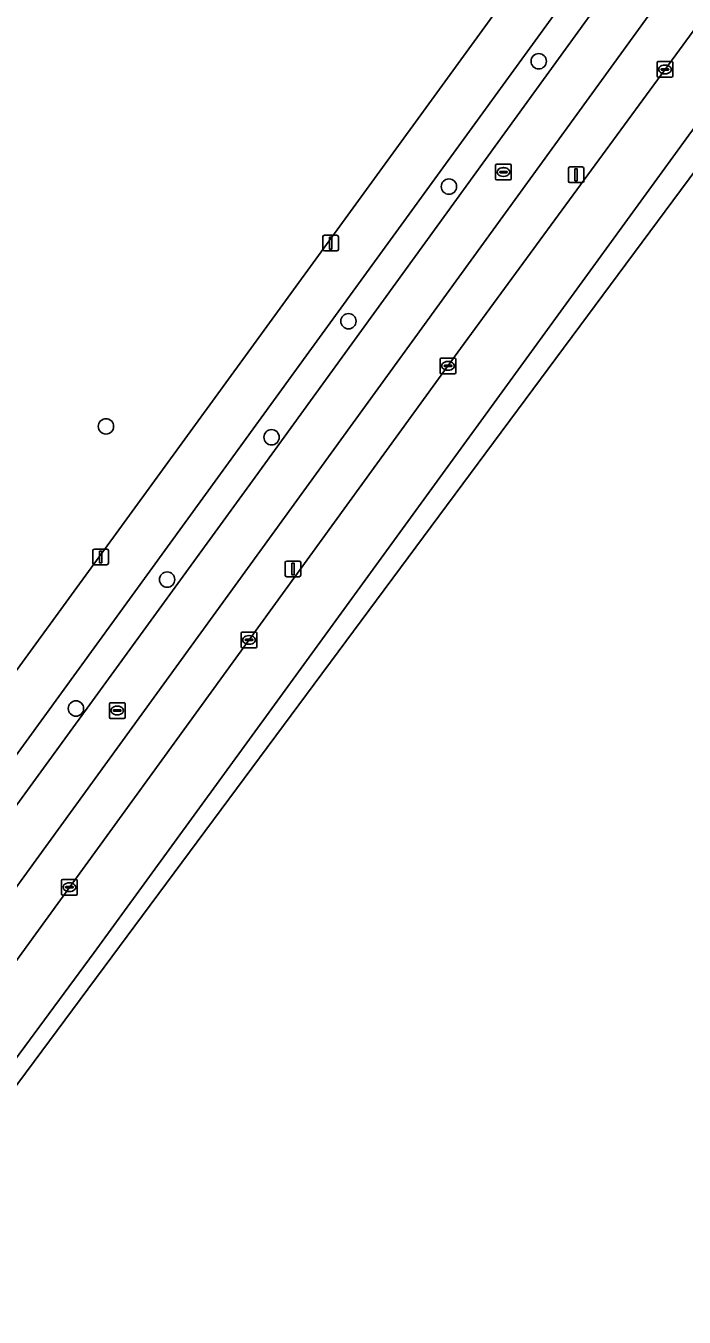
# Model space of a CAD drawing. Extents: x 159674 to 160531, y 382172 to 382904.
# Drawn here: x 160297.1 to 160339.1, y 382438.2 to 382520.6 of the extents above; entities that cross this region are included whole.
import ezdxf

# ---------------------------------------------------------------- set-up
doc = ezdxf.new("R2010")
doc.units = 0
for name, color, linetype in [('IMGEO_Berm_groen', 7, 'Continuous'), ('IMGEO_Boom', 7, 'Continuous'), ('IMGEO_Fietspad_gesloten', 7, 'Continuous'), ('IMGEO_Groenvoorziening', 7, 'Continuous'), ('IMGEO_Kolk', 7, 'Continuous'), ('IMGEO_Lichtmast', 7, 'Continuous'), ('IMGEO_Rijbaan_lokaal_gesloten', 7, 'Continuous'), ('IMGEO_Rioolput', 7, 'Continuous'), ('IMGEO_Voetpad_open', 7, 'Continuous')]:
    doc.layers.add(name, color=color, linetype=linetype)

msp = doc.modelspace()

# ---------------------------------------------------------------- linework, layer by layer
at = {"layer": 'IMGEO_Berm_groen'}
for points in [[(160349.002, 382543.246), (160398.827, 382611.342), (160398.73, 382611.41), (160397.047, 382612.59), (160360.539, 382562.246), (160346.84, 382543.397), (160315.294, 382500), (160291.256, 382466.928), (160255.648, 382417.937), (160257.187, 382416.772), (160266.645, 382429.855), (160311.53, 382491.554)], [(160343.873, 382526.012), (160345.353, 382528.03), (160352.635, 382538.399), (160362.897, 382552.659), (160374.83, 382569.169), (160378.396, 382574.452), (160390.705, 382592.122), (160401.931, 382608.929), (160401.131, 382609.485), (160351.662, 382541.731), (160259.615, 382414.865), (160260.653, 382414.245), (160291.094, 382453.563), (160297.701, 382462.662), (160324.815, 382500)]]:
    msp.add_lwpolyline(points, close=True, dxfattribs=at)
at = {"layer": 'IMGEO_Boom'}
for centre in [(160329.797, 382518.321), (160324.071, 382510.325), (160317.659, 382501.739), (160302.187, 382495.03), (160312.753, 382494.333), (160306.089, 382485.254), (160300.271, 382477.031)]:
    msp.add_circle(centre, 0.489, dxfattribs=at)
at = {"layer": 'IMGEO_Fietspad_gesloten'}
msp.add_lwpolyline([(160351.662, 382541.731), (160401.131, 382609.485), (160403.23, 382612.508), (160404.299, 382614.103), (160401.904, 382615.599), (160398.827, 382611.342), (160349.002, 382543.246), (160311.53, 382491.554), (160266.645, 382429.855), (160257.187, 382416.772), (160254.673, 382413.295), (160254.433, 382412.964), (160257.305, 382411.797), (160259.615, 382414.865)], close=True, dxfattribs=at)
at = {"layer": 'IMGEO_Groenvoorziening'}
msp.add_lwpolyline([(160293.252, 382483.855), (160291.445, 382481.395), (160295.603, 382478.257), (160311.42, 382500), (160344.923, 382546.056)], dxfattribs=at)
at = {"layer": 'IMGEO_Kolk'}
for p, q in [((160337.353, 382517.373), (160337.353, 382518.225)), ((160337.428, 382518.299), (160338.28, 382518.299)), ((160337.841, 382518.079), (160337.866, 382518.079)), ((160338.354, 382518.225), (160338.354, 382517.373)), ((160338.28, 382517.299), (160337.428, 382517.299)), ((160337.612, 382517.793), (160337.612, 382517.805)), ((160338.05, 382517.756), (160337.652, 382517.756)), ((160337.655, 382517.842), (160338.053, 382517.842)), ((160337.864, 382517.519), (160337.839, 382517.519)), ((160338.096, 382517.805), (160338.096, 382517.793)), ((160323.507, 382498.464), (160323.507, 382499.316)), ((160323.582, 382499.39), (160324.434, 382499.39)), ((160323.995, 382499.17), (160324.02, 382499.17)), ((160324.508, 382499.316), (160324.508, 382498.464)), ((160324.434, 382498.39), (160323.582, 382498.39)), ((160323.766, 382498.884), (160323.766, 382498.896)), ((160324.204, 382498.847), (160323.806, 382498.847)), ((160323.809, 382498.933), (160324.207, 382498.933)), ((160324.018, 382498.61), (160323.993, 382498.61)), ((160324.25, 382498.896), (160324.25, 382498.884)), ((160310.811, 382480.981), (160310.811, 382481.833)), ((160310.886, 382481.907), (160311.738, 382481.907)), ((160311.299, 382481.687), (160311.324, 382481.687)), ((160311.812, 382481.833), (160311.812, 382480.981)), ((160311.738, 382480.907), (160310.886, 382480.907)), ((160311.07, 382481.401), (160311.07, 382481.413)), ((160311.508, 382481.364), (160311.11, 382481.364)), ((160311.113, 382481.45), (160311.511, 382481.45)), ((160311.322, 382481.127), (160311.297, 382481.127)), ((160311.554, 382481.413), (160311.554, 382481.401)), ((160299.355, 382465.205), (160299.355, 382466.057)), ((160299.43, 382466.131), (160300.282, 382466.131)), ((160300.356, 382466.057), (160300.356, 382465.205)), ((160299.614, 382465.625), (160299.614, 382465.637)), ((160300.052, 382465.588), (160299.654, 382465.588)), ((160299.657, 382465.674), (160300.055, 382465.674)), ((160299.866, 382465.351), (160299.841, 382465.351)), ((160299.843, 382465.911), (160299.868, 382465.911)), ((160300.098, 382465.637), (160300.098, 382465.625)), ((160300.282, 382465.131), (160299.43, 382465.131))]:
    msp.add_line(p, q, dxfattribs=at)
for points in [[(160337.353, 382517.373), (160337.353, 382518.225)], [(160337.428, 382518.299), (160338.28, 382518.299)], [(160338.354, 382518.225), (160338.354, 382517.373)], [(160338.28, 382517.299), (160337.428, 382517.299)], [(160323.507, 382498.464), (160323.507, 382499.316)], [(160323.582, 382499.39), (160324.434, 382499.39)], [(160324.508, 382499.316), (160324.508, 382498.464)], [(160324.434, 382498.39), (160323.582, 382498.39)], [(160310.811, 382480.981), (160310.811, 382481.833)], [(160310.886, 382481.907), (160311.738, 382481.907)], [(160311.812, 382481.833), (160311.812, 382480.981)], [(160311.738, 382480.907), (160310.886, 382480.907)], [(160299.355, 382465.205), (160299.355, 382466.057)], [(160299.43, 382466.131), (160300.282, 382466.131)], [(160300.356, 382466.057), (160300.356, 382465.205)], [(160300.282, 382465.131), (160299.43, 382465.131)]]:
    msp.add_lwpolyline(points, dxfattribs=at)
for centre, radius, start, end in [((160337.43, 382518.223), 0.0765, 91.55205, 178.44795), ((160337.43, 382518.223), 0.0765, 91.55205, 178.44795), ((160338.278, 382518.223), 0.0765, 1.55205, 88.44795), ((160338.278, 382518.223), 0.0765, 1.55205, 88.44795), ((160337.43, 382517.375), 0.0765, 181.55205, 268.44795), ((160337.43, 382517.375), 0.0765, 181.55205, 268.44795), ((160337.652, 382517.802), 0.0403, 85.87752, 175.75265), ((160337.649, 382517.792), 0.0366, 178.93798, 274.71019), ((160338.053, 382517.799), 0.043, 264.86636, 352.45326), ((160338.057, 382517.804), 0.0386, 1.73085, 96.63898), ((160338.278, 382517.375), 0.0765, 271.55205, 358.44795), ((160338.278, 382517.375), 0.0765, 271.55205, 358.44795), ((160323.584, 382499.314), 0.0765, 91.55205, 178.44795), ((160323.584, 382499.314), 0.0765, 91.55205, 178.44795), ((160324.432, 382499.314), 0.0765, 1.55205, 88.44795), ((160324.432, 382499.314), 0.0765, 1.55205, 88.44795), ((160323.584, 382498.466), 0.0765, 181.55205, 268.44795), ((160323.584, 382498.466), 0.0765, 181.55205, 268.44795), ((160323.806, 382498.893), 0.0403, 85.87752, 175.75265), ((160323.803, 382498.883), 0.0366, 178.93798, 274.71019), ((160324.207, 382498.89), 0.043, 264.86636, 352.45326), ((160324.211, 382498.895), 0.0386, 1.73085, 96.63898), ((160324.432, 382498.466), 0.0765, 271.55205, 358.44795), ((160324.432, 382498.466), 0.0765, 271.55205, 358.44795), ((160310.888, 382481.831), 0.0765, 91.55205, 178.44795), ((160310.888, 382481.831), 0.0765, 91.55205, 178.44795), ((160311.736, 382481.831), 0.0765, 1.55205, 88.44795), ((160311.736, 382481.831), 0.0765, 1.55205, 88.44795), ((160310.888, 382480.983), 0.0765, 181.55205, 268.44795), ((160310.888, 382480.983), 0.0765, 181.55205, 268.44795), ((160311.11, 382481.41), 0.0403, 85.87752, 175.75265), ((160311.107, 382481.4), 0.0366, 178.93798, 274.71019), ((160311.511, 382481.407), 0.043, 264.86636, 352.45326), ((160311.515, 382481.412), 0.0386, 1.73085, 96.63898), ((160311.736, 382480.983), 0.0765, 271.55205, 358.44795), ((160311.736, 382480.983), 0.0765, 271.55205, 358.44795), ((160299.432, 382466.055), 0.0765, 91.55205, 178.44795), ((160299.432, 382466.055), 0.0765, 91.55205, 178.44795), ((160300.28, 382466.055), 0.0765, 1.55205, 88.44795), ((160300.28, 382466.055), 0.0765, 1.55205, 88.44795), ((160299.654, 382465.634), 0.0403, 85.87752, 175.75265), ((160299.651, 382465.624), 0.0366, 178.93798, 274.71019), ((160300.055, 382465.631), 0.043, 264.86636, 352.45326), ((160300.059, 382465.636), 0.0386, 1.73085, 96.63898), ((160299.432, 382465.207), 0.0765, 181.55205, 268.44795), ((160299.432, 382465.207), 0.0765, 181.55205, 268.44795), ((160300.28, 382465.207), 0.0765, 271.55205, 358.44795), ((160300.28, 382465.207), 0.0765, 271.55205, 358.44795)]:
    msp.add_arc(centre, radius, start, end, dxfattribs=at)
for centre, major_axis, ratio, start_param, end_param in [((160337.84, 382517.799), (-0.387, 0.002), 0.722429, 4.712389, 7.853982), ((160337.865, 382517.799), (-0.39, 0.002), 0.717154, 1.570796, 4.712389), ((160323.994, 382498.89), (-0.387, 0.002), 0.722429, 4.712389, 7.853982), ((160324.019, 382498.89), (-0.39, 0.002), 0.717154, 1.570796, 4.712389), ((160311.298, 382481.407), (-0.387, 0.002), 0.722429, 4.712389, 7.853982), ((160311.323, 382481.407), (-0.39, 0.002), 0.717154, 1.570796, 4.712389), ((160299.842, 382465.631), (-0.387, 0.002), 0.722429, 4.712389, 7.853982), ((160299.867, 382465.631), (-0.39, 0.002), 0.717154, 1.570796, 4.712389)]:
    msp.add_ellipse(centre, major_axis=major_axis, ratio=ratio, start_param=start_param, end_param=end_param, dxfattribs=at)
at = {"layer": 'IMGEO_Lichtmast'}
for p, q in [((160331.687, 382510.677), (160331.687, 382511.477)), ((160331.687, 382511.477), (160331.687, 382510.677)), ((160331.787, 382511.577), (160332.577, 382511.577)), ((160332.577, 382511.577), (160331.787, 382511.577)), ((160332.677, 382511.477), (160332.677, 382510.677)), ((160332.677, 382510.677), (160332.677, 382511.477)), ((160332.577, 382510.577), (160331.787, 382510.577)), ((160331.787, 382510.577), (160332.577, 382510.577)), ((160316.024, 382506.318), (160316.024, 382507.118)), ((160316.024, 382507.118), (160316.024, 382506.318)), ((160316.124, 382507.218), (160316.914, 382507.218)), ((160316.914, 382507.218), (160316.124, 382507.218)), ((160317.014, 382507.118), (160317.014, 382506.318)), ((160317.014, 382506.318), (160317.014, 382507.118)), ((160316.914, 382506.218), (160316.124, 382506.218)), ((160316.124, 382506.218), (160316.914, 382506.218)), ((160301.349, 382486.301), (160301.349, 382487.101)), ((160301.349, 382487.101), (160301.349, 382486.301)), ((160301.449, 382487.201), (160302.239, 382487.201)), ((160302.239, 382487.201), (160301.449, 382487.201)), ((160302.339, 382487.101), (160302.339, 382486.301)), ((160302.339, 382486.301), (160302.339, 382487.101)), ((160302.239, 382486.201), (160301.449, 382486.201)), ((160301.449, 382486.201), (160302.239, 382486.201)), ((160313.622, 382485.536), (160313.622, 382486.336)), ((160313.622, 382486.336), (160313.622, 382485.536)), ((160313.722, 382486.436), (160314.512, 382486.436)), ((160314.512, 382486.436), (160313.722, 382486.436)), ((160314.612, 382486.336), (160314.612, 382485.536)), ((160314.612, 382485.536), (160314.612, 382486.336)), ((160314.512, 382485.436), (160313.722, 382485.436)), ((160313.722, 382485.436), (160314.512, 382485.436))]:
    msp.add_line(p, q, dxfattribs=at)
for points in [[(160332.107, 382511.452), (160332.257, 382511.452), (160332.257, 382510.702), (160332.107, 382510.702), (160332.107, 382511.452)], [(160316.444, 382507.093), (160316.594, 382507.093), (160316.594, 382506.343), (160316.444, 382506.343), (160316.444, 382507.093)], [(160301.769, 382487.076), (160301.919, 382487.076), (160301.919, 382486.326), (160301.769, 382486.326), (160301.769, 382487.076)], [(160314.042, 382486.311), (160314.192, 382486.311), (160314.192, 382485.561), (160314.042, 382485.561), (160314.042, 382486.311)]]:
    msp.add_lwpolyline(points, dxfattribs=at)
for centre, start, end in [((160331.787, 382511.477), 90, 180), ((160331.787, 382511.477), 90, 180), ((160332.577, 382511.477), 0, 90), ((160332.577, 382511.477), 360, 90), ((160331.787, 382510.677), 180, 270), ((160331.787, 382510.677), 180, 270), ((160332.577, 382510.677), 270, 0), ((160332.577, 382510.677), 270, 0), ((160316.124, 382507.118), 90, 180), ((160316.124, 382507.118), 90, 180), ((160316.914, 382507.118), 0, 90), ((160316.914, 382507.118), 360, 90), ((160316.124, 382506.318), 180, 270), ((160316.124, 382506.318), 180, 270), ((160316.914, 382506.318), 270, 0), ((160316.914, 382506.318), 270, 0), ((160301.449, 382487.101), 90, 180), ((160301.449, 382487.101), 90, 180), ((160302.239, 382487.101), 0, 90), ((160302.239, 382487.101), 360, 90), ((160301.449, 382486.301), 180, 270), ((160301.449, 382486.301), 180, 270), ((160302.239, 382486.301), 270, 0), ((160302.239, 382486.301), 270, 0), ((160313.722, 382486.336), 90, 180), ((160313.722, 382486.336), 90, 180), ((160314.512, 382486.336), 0, 90), ((160314.512, 382486.336), 360, 90), ((160313.722, 382485.536), 180, 270), ((160313.722, 382485.536), 180, 270), ((160314.512, 382485.536), 270, 0), ((160314.512, 382485.536), 270, 0)]:
    msp.add_arc(centre, 0.1, start, end, dxfattribs=at)
at = {"layer": 'IMGEO_Rijbaan_lokaal_gesloten'}
msp.add_lwpolyline([(160265.215, 382410.896), (160356.278, 382533.594), (160406.309, 382605.199), (160404.808, 382606.478), (160403.96, 382605.241), (160392.452, 382588.267), (160386.34, 382579.205), (160381.894, 382572.757), (160375.19, 382563.12), (160368.394, 382553.547), (160363.785, 382547.168), (160338.352, 382512.2), (160312.946, 382477.26), (160301.422, 382461.465), (160294.406, 382451.971), (160280.167, 382433.302), (160272.383, 382423.339), (160263.586, 382412.092)], close=True, dxfattribs=at)
for points in [[(160280.167, 382433.302), (160294.406, 382451.971), (160301.422, 382461.465), (160312.946, 382477.26), (160338.352, 382512.2), (160363.785, 382547.168)], [(160343.873, 382526.012), (160324.815, 382500), (160297.701, 382462.662), (160291.094, 382453.563), (160260.653, 382414.245)]]:
    msp.add_lwpolyline(points, dxfattribs=at)
at = {"layer": 'IMGEO_Rioolput'}
for p, q in [((160327.048, 382510.828), (160327.048, 382511.68)), ((160327.123, 382511.754), (160327.975, 382511.754)), ((160327.536, 382511.534), (160327.561, 382511.534)), ((160328.049, 382511.68), (160328.049, 382510.828)), ((160327.975, 382510.754), (160327.123, 382510.754)), ((160327.307, 382511.248), (160327.307, 382511.26)), ((160327.745, 382511.211), (160327.347, 382511.211)), ((160327.35, 382511.297), (160327.748, 382511.297)), ((160327.559, 382510.974), (160327.534, 382510.974)), ((160327.791, 382511.26), (160327.791, 382511.248)), ((160302.403, 382476.477), (160302.403, 382477.329)), ((160302.478, 382477.403), (160303.33, 382477.403)), ((160302.662, 382476.897), (160302.662, 382476.909)), ((160303.1, 382476.86), (160302.702, 382476.86)), ((160302.705, 382476.946), (160303.103, 382476.946)), ((160302.891, 382477.183), (160302.916, 382477.183)), ((160303.146, 382476.909), (160303.146, 382476.897)), ((160303.404, 382477.329), (160303.404, 382476.477)), ((160303.33, 382476.403), (160302.478, 382476.403)), ((160302.914, 382476.623), (160302.889, 382476.623))]:
    msp.add_line(p, q, dxfattribs=at)
for points in [[(160327.048, 382510.828), (160327.048, 382511.68)], [(160327.123, 382511.754), (160327.975, 382511.754)], [(160328.049, 382511.68), (160328.049, 382510.828)], [(160327.975, 382510.754), (160327.123, 382510.754)], [(160302.403, 382476.477), (160302.403, 382477.329)], [(160302.478, 382477.403), (160303.33, 382477.403)], [(160303.404, 382477.329), (160303.404, 382476.477)], [(160303.33, 382476.403), (160302.478, 382476.403)]]:
    msp.add_lwpolyline(points, dxfattribs=at)
for centre, radius, start, end in [((160327.125, 382511.678), 0.0765, 91.55205, 178.44795), ((160327.125, 382511.678), 0.0765, 91.55205, 178.44795), ((160327.973, 382511.678), 0.0765, 1.55205, 88.44795), ((160327.973, 382511.678), 0.0765, 1.55205, 88.44795), ((160327.125, 382510.83), 0.0765, 181.55205, 268.44795), ((160327.125, 382510.83), 0.0765, 181.55205, 268.44795), ((160327.347, 382511.257), 0.0403, 85.87752, 175.75265), ((160327.344, 382511.247), 0.0366, 178.93798, 274.71019), ((160327.748, 382511.254), 0.043, 264.86636, 352.45326), ((160327.752, 382511.259), 0.0386, 1.73085, 96.63898), ((160327.973, 382510.83), 0.0765, 271.55205, 358.44795), ((160327.973, 382510.83), 0.0765, 271.55205, 358.44795), ((160302.48, 382477.327), 0.0765, 91.55205, 178.44795), ((160302.48, 382477.327), 0.0765, 91.55205, 178.44795), ((160302.702, 382476.906), 0.0403, 85.87752, 175.75265), ((160302.699, 382476.896), 0.0366, 178.93798, 274.71019), ((160303.103, 382476.903), 0.043, 264.86636, 352.45326), ((160303.107, 382476.908), 0.0386, 1.73085, 96.63898), ((160303.328, 382477.327), 0.0765, 1.55205, 88.44795), ((160303.328, 382477.327), 0.0765, 1.55205, 88.44795), ((160302.48, 382476.479), 0.0765, 181.55205, 268.44795), ((160302.48, 382476.479), 0.0765, 181.55205, 268.44795), ((160303.328, 382476.479), 0.0765, 271.55205, 358.44795), ((160303.328, 382476.479), 0.0765, 271.55205, 358.44795)]:
    msp.add_arc(centre, radius, start, end, dxfattribs=at)
for centre, major_axis, ratio, start_param, end_param in [((160327.535, 382511.254), (-0.387, 0.002), 0.722429, 4.712389, 7.853982), ((160327.56, 382511.254), (-0.39, 0.002), 0.717154, 1.570796, 4.712389), ((160302.89, 382476.903), (-0.387, 0.002), 0.722429, 4.712389, 7.853982), ((160302.915, 382476.903), (-0.39, 0.002), 0.717154, 1.570796, 4.712389)]:
    msp.add_ellipse(centre, major_axis=major_axis, ratio=ratio, start_param=start_param, end_param=end_param, dxfattribs=at)
at = {"layer": 'IMGEO_Voetpad_open'}
for points in [[(160401.023, 382623.483), (160399.135, 382620.521), (160346.474, 382548.259), (160344.923, 382546.056), (160311.42, 382500), (160295.603, 382478.257), (160293.955, 382476.039), (160288.608, 382468.68), (160248.967, 382414.122), (160246.396, 382412.259)], [(160254.433, 382412.964), (160254.673, 382413.295), (160257.187, 382416.772), (160255.648, 382417.937), (160291.256, 382466.928), (160315.294, 382500), (160346.84, 382543.397), (160360.539, 382562.246), (160397.047, 382612.59)]]:
    msp.add_lwpolyline(points, dxfattribs=at)

doc.saveas('drawing.dxf')
